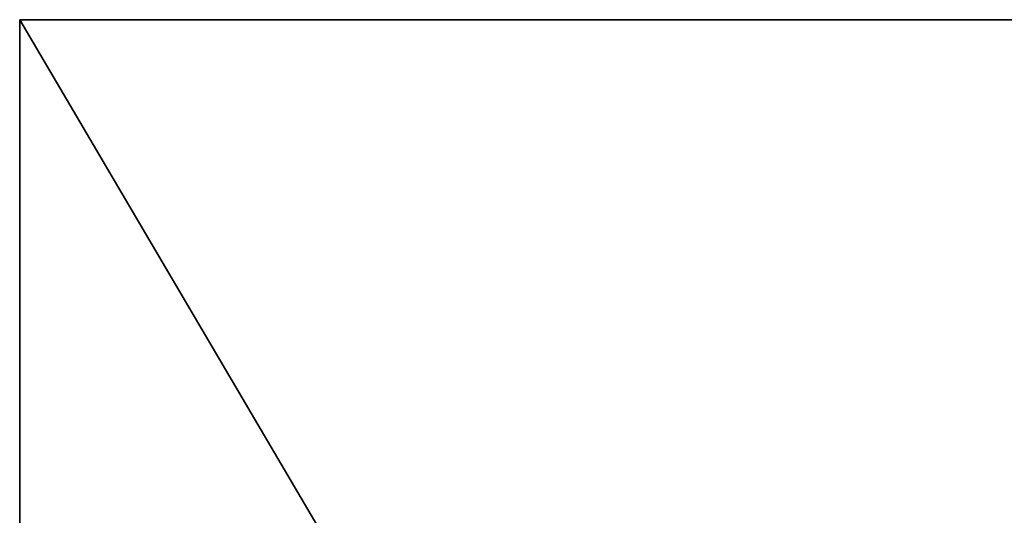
# Model space of a CAD drawing. Header units: millimetres. Extents: x -41 to 11, y -3 to 963.
# Tile 521 of 656: x -40.88 to -37.7, y 380.9 to 382.5. Entities that reach past the tile are written whole.
import ezdxf

# ---------------------------------------------------------------- set-up
doc = ezdxf.new("R2010")
doc.units = ezdxf.units.MM
doc.header["$LTSCALE"] = 65.185185
for name, color, linetype in [('3320', 7, 'CONTINUOUS'), ('3321', 7, 'CONTINUOUS'), ('3323', 7, 'CONTINUOUS'), ('3324', 7, 'CONTINUOUS')]:
    doc.layers.add(name, color=color, linetype=linetype)

msp = doc.modelspace()

# ---------------------------------------------------------------- linework, layer by layer
at = {"layer": '3320', "linetype": 'Continuous'}
for points in [[(9.125, 382.5, 93.5), (9.125, 382.5, 8.5), (-40.875, 382.5, 93.5), (9.125, 382.5, 93.5)], [(-40.875, 382.5, 93.5), (9.125, 382.5, 8.5), (-40.875, 382.5, 8.5), (-40.875, 382.5, 93.5)]]:
    msp.add_3dface(points, dxfattribs=at)
at = {"layer": '3321', "linetype": 'Continuous'}
for points in [[(9.125, 297.5, 93.5), (9.125, 382.5, 93.5), (-40.875, 297.5, 93.5), (9.125, 297.5, 93.5)], [(9.125, 382.5, 93.5), (-40.875, 382.5, 93.5), (-40.875, 297.5, 93.5), (9.125, 382.5, 93.5)]]:
    msp.add_3dface(points, dxfattribs=at)
at = {"layer": '3323', "linetype": 'Continuous'}
for points in [[(-40.875, 382.5, 8.5), (9.125, 297.5, 8.5), (-40.875, 297.5, 8.5), (-40.875, 382.5, 8.5)], [(9.125, 382.5, 8.5), (9.125, 297.5, 8.5), (-40.875, 382.5, 8.5), (9.125, 382.5, 8.5)]]:
    msp.add_3dface(points, dxfattribs=at)
at = {"layer": '3324', "linetype": 'Continuous'}
for points in [[(-40.875, 382.5, 93.5), (-40.875, 382.5, 8.5), (-40.875, 379.8, 90.8), (-40.875, 382.5, 93.5)], [(-40.875, 297.5, 93.5), (-40.875, 382.5, 93.5), (-40.875, 300.2, 90.8), (-40.875, 297.5, 93.5)], [(-40.875, 382.5, 93.5), (-40.875, 379.8, 90.8), (-40.875, 300.2, 90.8), (-40.875, 382.5, 93.5)], [(-40.875, 382.5, 8.5), (-40.875, 297.5, 8.5), (-40.875, 379.8, 11.2), (-40.875, 382.5, 8.5)], [(-40.875, 379.8, 90.8), (-40.875, 382.5, 8.5), (-40.875, 379.8, 11.2), (-40.875, 379.8, 90.8)]]:
    msp.add_3dface(points, dxfattribs=at)

doc.saveas('drawing.dxf')
